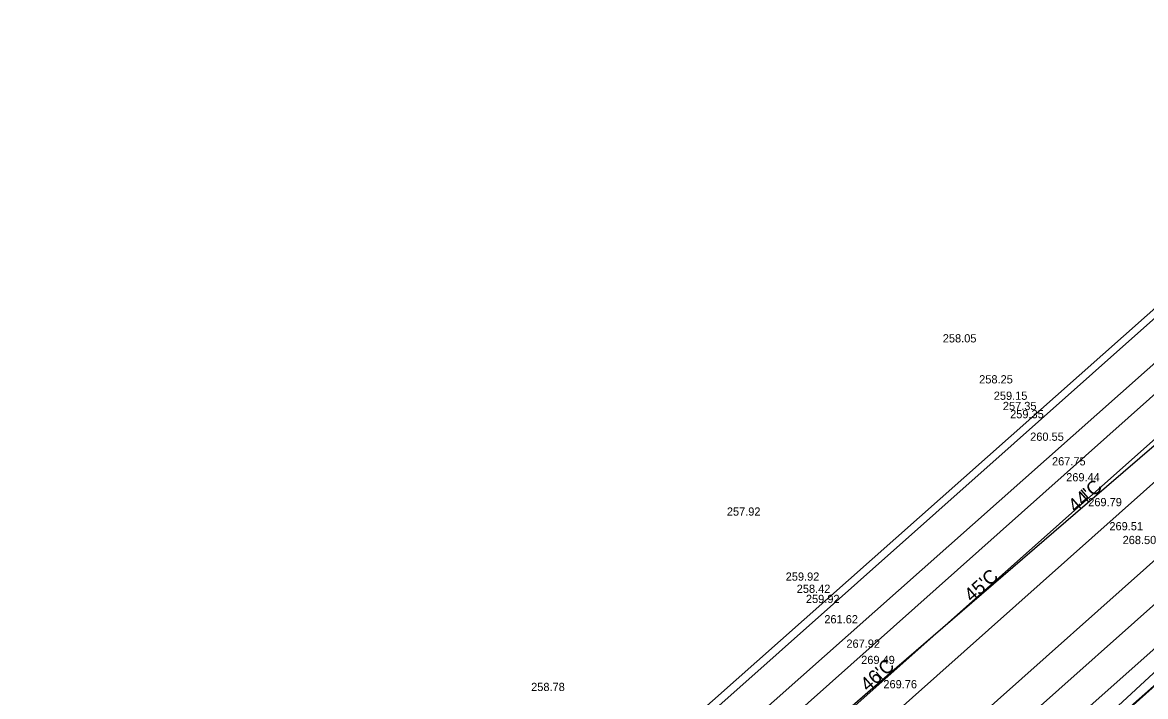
# Model space of a CAD drawing. Extents: x 49683 to 58852, y 49525 to 54803.
# Drawn here: x 53875.1 to 54284.8, y 52139.1 to 52384.9 of the extents above; entities that cross this region are included whole.
import ezdxf

# ---------------------------------------------------------------- set-up
doc = ezdxf.new("R2010")
doc.units = 0
for name, color, linetype in [('Level 1', 7, 'Continuous'), ('Level 11', 7, 'Continuous'), ('Level 13', 7, 'Continuous'), ('Level 18', 7, 'Continuous'), ('Level 19', 7, 'Continuous'), ('Level 20', 7, 'Continuous'), ('Level 27', 7, 'Continuous'), ('Level 3', 7, 'Continuous'), ('Level 32', 7, 'Continuous'), ('Level 48', 7, 'Continuous'), ('Level 8', 7, 'Continuous')]:
    doc.layers.add(name, color=color, linetype=linetype)

msp = doc.modelspace()

# ---------------------------------------------------------------- linework, layer by layer
at = {"layer": 'Level 1'}
for p, q in [((52544.81, 50683.3), (55534.58, 53340.86)), ((54263.98, 52211.45), (54261.33, 52214.44)), ((54189.24, 52145.01), (54186.59, 52148))]:
    msp.add_line(p, q, dxfattribs=at)
at = {"layer": 'Level 11'}
for p, q in [((53944.24, 51830.77), (54450.3, 52297.6)), ((53894.91, 51911.93), (54324.2, 52292.62))]:
    msp.add_line(p, q, dxfattribs=at)
at = {"layer": 'Level 13'}
for p, q in [((55279.53, 53070), (53969.03, 51905.11)), ((54971.79, 52884.76), (53925.18, 51954.44))]:
    msp.add_line(p, q, dxfattribs=at)
at = {"layer": 'Level 18'}
for p, q in [((54259.32, 52205.93), (54297.2, 52238.58)), ((54221.41, 52173.31), (54259.32, 52205.93)), ((54183.54, 52140.66), (54221.41, 52173.31)), ((54145.7, 52107.97), (54183.54, 52140.66))]:
    msp.add_line(p, q, dxfattribs=at)
at = {"layer": 'Level 19'}
msp.add_line((54181.77, 52078.16), (56150.85, 53828.45), dxfattribs=at)
at = {"layer": 'Level 20'}
for p, q in [((54173.8, 52087.13), (55269.45, 53061.04)), ((54189.74, 52069.19), (55278.86, 53037.3))]:
    msp.add_line(p, q, dxfattribs=at)
at = {"layer": 'Level 27'}
for p, q in [((54196.38, 52061.72), (54970.77, 52750.06)), ((54196.55, 52061.53), (54970.94, 52749.87))]:
    msp.add_line(p, q, dxfattribs=at)
at = {"layer": 'Level 3'}
for p, q in [((54069.54, 52054.72), (54330.23, 52286.79)), ((54083.39, 52035.12), (54346.38, 52269.23))]:
    msp.add_line(p, q, dxfattribs=at)
at = {"layer": 'Level 8'}
msp.add_line((54015.78, 52039), (54838.64, 52769.14), dxfattribs=at)

# ---------------------------------------------------------------- texts
at = {"layer": 'Level 32'}
for s, p in [('258.05', (54210.87, 52268.23)), ('258.25', (54224.15, 52253.28)), ('259.15', (54229.47, 52247.3)), ('257.35', (54232.79, 52243.56)), ('259.35', (54235.44, 52240.57)), ('260.55', (54242.75, 52232.35)), ('267.75', (54250.72, 52223.38)), ('269.44', (54255.88, 52217.56)), ('269.79', (54263.93, 52208.48)), ('257.92', (54132.09, 52205.05)), ('269.51', (54271.66, 52199.7)), ('268.50', (54276.48, 52194.67)), ('259.92', (54153.56, 52181.32)), ('258.42', (54157.59, 52176.88)), ('259.92', (54160.94, 52173.17)), ('261.62', (54167.65, 52165.76)), ('267.92', (54175.71, 52156.86)), ('269.49', (54181.09, 52150.92)), ('258.78', (54060.69, 52141.07)), ('269.76', (54189.2, 52142.07))]:
    msp.add_text(s, height=3, dxfattribs=at).set_placement(p)
at = {"layer": 'Level 48'}
for s, p in [("44'C", (54259.32, 52205.93)), ("45'C", (54221.41, 52173.31)), ("46'C", (54183.54, 52140.66))]:
    msp.add_text(s, height=5, rotation=41.6334, dxfattribs=at).set_placement(p)

doc.saveas('drawing.dxf')
